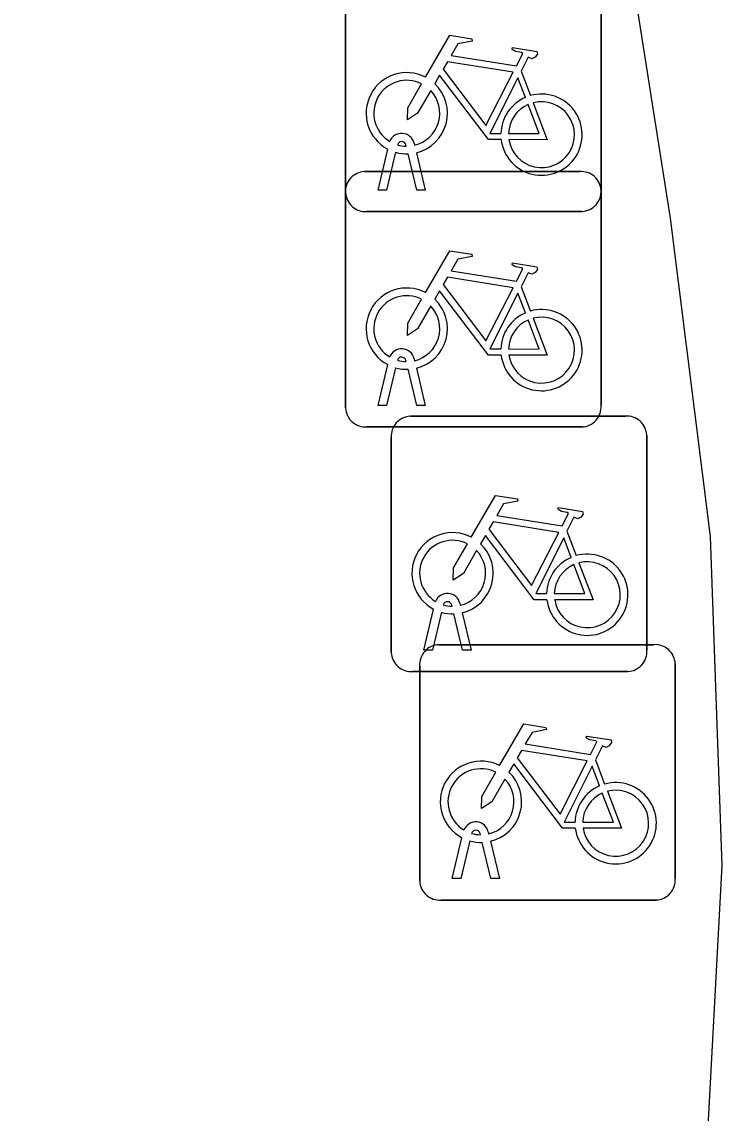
# Model space of a CAD drawing. Extents: x 158038 to 159242, y 380133 to 381214.
# Drawn here: x 158756.951 to 158759.689, y 381062.819 to 381067.088 of the extents above; entities that cross this region are included whole.
import ezdxf

# ---------------------------------------------------------------- set-up
doc = ezdxf.new("R2010")
doc.units = 0
doc.layers.add('IMGEO_Fietsenrek', color=7, linetype='Continuous')
doc.layers.add('IMGEO_Rijbaan_lokaal_open', color=7, linetype='Continuous')

msp = doc.modelspace()

# ---------------------------------------------------------------- linework, layer by layer
at = {"layer": 'IMGEO_Fietsenrek'}
for p, q in [((158759.2155, 381067.2711), (158759.2155, 381066.4302)), ((158759.2155, 381066.4302), (158759.2155, 381067.2711)), ((158758.2165, 381066.4209), (158758.2165, 381067.2618)), ((158758.2165, 381067.2618), (158758.2165, 381066.4209)), ((158758.9032, 381066.8952), (158758.9395, 381066.8)), ((158758.3435, 381066.4303), (158758.3818, 381066.5903)), ((158758.4539, 381066.6019), (158758.4529, 381066.6062)), ((158758.4846, 381066.6134), (158758.4864, 381066.6055)), ((158758.4122, 381066.5781), (158758.3769, 381066.4303)), ((158758.495, 381066.4303), (158758.4611, 381066.572)), ((158758.4934, 381066.5763), (158758.5284, 381066.4303)), ((158758.2909, 381066.5025), (158759.1318, 381066.5025)), ((158759.1318, 381066.5025), (158758.2909, 381066.5025)), ((158758.2165, 381065.5779), (158758.2165, 381066.4188)), ((158758.2165, 381066.4188), (158758.2165, 381065.5779)), ((158758.3769, 381066.4303), (158758.3435, 381066.4303)), ((158758.5284, 381066.4303), (158758.495, 381066.4303)), ((158759.2155, 381066.4281), (158759.2155, 381065.5872)), ((158759.2155, 381065.5872), (158759.2155, 381066.4281)), ((158759.1411, 381066.3465), (158758.3002, 381066.3465)), ((158758.3002, 381066.3465), (158759.1411, 381066.3465)), ((158758.9032, 381066.0522), (158758.9395, 381065.957)), ((158758.3435, 381065.5873), (158758.3818, 381065.7473)), ((158758.4122, 381065.7351), (158758.3769, 381065.5873)), ((158758.4539, 381065.7589), (158758.4529, 381065.7632)), ((158758.4846, 381065.7704), (158758.4864, 381065.7625)), ((158758.4934, 381065.7333), (158758.5284, 381065.5873)), ((158758.495, 381065.5873), (158758.4611, 381065.729)), ((158758.3769, 381065.5873), (158758.3435, 381065.5873)), ((158758.5284, 381065.5873), (158758.495, 381065.5873)), ((158758.4699, 381065.5455), (158759.3108, 381065.5455)), ((158759.3108, 381065.5455), (158758.4699, 381065.5455)), ((158759.1411, 381065.5035), (158758.3002, 381065.5035)), ((158758.3002, 381065.5035), (158759.1411, 381065.5035)), ((158758.3955, 381064.6209), (158758.3955, 381065.4618)), ((158758.3955, 381065.4618), (158758.3955, 381064.6209)), ((158759.3945, 381065.4711), (158759.3945, 381064.6302)), ((158759.3945, 381064.6302), (158759.3945, 381065.4711)), ((158759.0822, 381065.0952), (158759.1185, 381065)), ((158758.5225, 381064.6303), (158758.5608, 381064.7903)), ((158758.6329, 381064.8019), (158758.6319, 381064.8062)), ((158758.6636, 381064.8134), (158758.6654, 381064.8055)), ((158758.5912, 381064.7781), (158758.5559, 381064.6303)), ((158758.674, 381064.6303), (158758.6401, 381064.772)), ((158758.6724, 381064.7763), (158758.7074, 381064.6303)), ((158758.5559, 381064.6303), (158758.5225, 381064.6303)), ((158758.5809, 381064.6515), (158759.4218, 381064.6515)), ((158759.4218, 381064.6515), (158758.5809, 381064.6515)), ((158758.7074, 381064.6303), (158758.674, 381064.6303)), ((158759.5055, 381064.5771), (158759.5055, 381063.7362)), ((158759.5055, 381063.7362), (158759.5055, 381064.5771)), ((158759.3201, 381064.5465), (158758.4792, 381064.5465)), ((158758.4792, 381064.5465), (158759.3201, 381064.5465)), ((158758.5065, 381063.7269), (158758.5065, 381064.5678)), ((158758.5065, 381064.5678), (158758.5065, 381063.7269)), ((158759.1932, 381064.2012), (158759.2295, 381064.106)), ((158758.6335, 381063.7363), (158758.6718, 381063.8963)), ((158758.7439, 381063.9079), (158758.7429, 381063.9122)), ((158758.7746, 381063.9194), (158758.7764, 381063.9115)), ((158758.7022, 381063.8841), (158758.6669, 381063.7363)), ((158758.785, 381063.7363), (158758.7511, 381063.878)), ((158758.7834, 381063.8823), (158758.8184, 381063.7363)), ((158758.6669, 381063.7363), (158758.6335, 381063.7363)), ((158758.8184, 381063.7363), (158758.785, 381063.7363)), ((158759.4311, 381063.6525), (158758.5902, 381063.6525)), ((158758.5902, 381063.6525), (158759.4311, 381063.6525))]:
    msp.add_line(p, q, dxfattribs=at)
for points in [[(158758.5291, 381066.8722), (158758.6238, 381067.0357), (158758.71, 381067.0219), (158758.7117, 381067.0132), (158758.6556, 381067.0023), (158758.6294, 381066.957), (158758.8846, 381066.9162)], [(158758.8846, 381066.9162), (158758.9096, 381066.965), (158758.9045, 381066.969), (158758.8813, 381066.9727), (158758.8686, 381066.9802), (158758.8676, 381066.9833), (158758.8698, 381066.9879), (158758.9646, 381066.9728), (158758.9669, 381066.9625), (158758.9575, 381066.9501), (158758.9451, 381066.9437), (158758.9306, 381066.9499), (158758.9032, 381066.8952)], [(158758.8717, 381066.891), (158758.6149, 381066.932), (158758.5982, 381066.9032), (158758.7652, 381066.6829), (158758.8717, 381066.891)], [(158758.5498, 381066.8197), (158758.4982, 381066.7305), (158758.4583, 381066.7045), (158758.4595, 381066.752), (158758.514, 381066.8462)], [(158758.8248, 381066.6275), (158758.7751, 381066.6276), (158758.5844, 381066.8793), (158758.5654, 381066.8465)], [(158758.9197, 381066.793), (158758.8904, 381066.8698), (158758.781, 381066.6517), (158758.8237, 381066.6516)], [(158758.8537, 381066.6515), (158758.9736, 381066.6513), (158758.9304, 381066.7649)], [(158758.9502, 381066.7718), (158759.0052, 381066.6272), (158758.8551, 381066.6275)], [(158758.5291, 381066.0292), (158758.6238, 381066.1927), (158758.71, 381066.1789), (158758.7117, 381066.1702), (158758.6556, 381066.1593), (158758.6294, 381066.114), (158758.8846, 381066.0732)], [(158758.8846, 381066.0732), (158758.9096, 381066.122), (158758.9045, 381066.126), (158758.8813, 381066.1297), (158758.8686, 381066.1372), (158758.8676, 381066.1403), (158758.8698, 381066.1449), (158758.9646, 381066.1298), (158758.9669, 381066.1195), (158758.9575, 381066.1071), (158758.9451, 381066.1007), (158758.9306, 381066.1069), (158758.9032, 381066.0522)], [(158758.8717, 381066.048), (158758.6149, 381066.089), (158758.5982, 381066.0602), (158758.7652, 381065.8399), (158758.8717, 381066.048)], [(158758.8248, 381065.7845), (158758.7751, 381065.7846), (158758.5844, 381066.0363), (158758.5654, 381066.0035)], [(158758.5498, 381065.9767), (158758.4982, 381065.8875), (158758.4583, 381065.8615), (158758.4595, 381065.909), (158758.514, 381066.0032)], [(158758.9197, 381065.95), (158758.8904, 381066.0268), (158758.781, 381065.8087), (158758.8237, 381065.8086)], [(158758.8537, 381065.8085), (158758.9736, 381065.8083), (158758.9304, 381065.9219)], [(158758.9502, 381065.9288), (158759.0052, 381065.7842), (158758.8551, 381065.7845)], [(158758.7081, 381065.0722), (158758.8028, 381065.2357), (158758.889, 381065.2219), (158758.8907, 381065.2132), (158758.8346, 381065.2023), (158758.8084, 381065.157), (158759.0636, 381065.1162)], [(158759.0636, 381065.1162), (158759.0886, 381065.165), (158759.0835, 381065.169), (158759.0603, 381065.1727), (158759.0476, 381065.1802), (158759.0466, 381065.1833), (158759.0488, 381065.1879), (158759.1436, 381065.1728), (158759.1459, 381065.1625), (158759.1365, 381065.1501), (158759.1241, 381065.1437), (158759.1096, 381065.1499), (158759.0822, 381065.0952)], [(158759.0507, 381065.091), (158758.7939, 381065.132), (158758.7772, 381065.1032), (158758.9442, 381064.8829), (158759.0507, 381065.091)], [(158758.7288, 381065.0197), (158758.6772, 381064.9305), (158758.6373, 381064.9045), (158758.6385, 381064.952), (158758.693, 381065.0462)], [(158759.0038, 381064.8275), (158758.9541, 381064.8276), (158758.7634, 381065.0793), (158758.7444, 381065.0465)], [(158759.0987, 381064.993), (158759.0694, 381065.0698), (158758.96, 381064.8517), (158759.0027, 381064.8516)], [(158759.0327, 381064.8515), (158759.1526, 381064.8513), (158759.1094, 381064.9649)], [(158759.1292, 381064.9718), (158759.1842, 381064.8272), (158759.0341, 381064.8275)], [(158758.8191, 381064.1782), (158758.9138, 381064.3417), (158759, 381064.3279), (158759.0017, 381064.3192), (158758.9456, 381064.3083), (158758.9194, 381064.263), (158759.1746, 381064.2222)], [(158759.1746, 381064.2222), (158759.1996, 381064.271), (158759.1945, 381064.275), (158759.1713, 381064.2787), (158759.1586, 381064.2862), (158759.1576, 381064.2893), (158759.1598, 381064.2939), (158759.2546, 381064.2788), (158759.2569, 381064.2685), (158759.2475, 381064.2561), (158759.2351, 381064.2497), (158759.2206, 381064.2559), (158759.1932, 381064.2012)], [(158759.1617, 381064.197), (158758.9049, 381064.238), (158758.8882, 381064.2092), (158759.0552, 381063.9889), (158759.1617, 381064.197)], [(158758.8398, 381064.1257), (158758.7882, 381064.0365), (158758.7483, 381064.0105), (158758.7495, 381064.058), (158758.804, 381064.1522)], [(158759.1148, 381063.9335), (158759.0651, 381063.9336), (158758.8744, 381064.1853), (158758.8554, 381064.1525)], [(158759.2097, 381064.099), (158759.1804, 381064.1758), (158759.071, 381063.9577), (158759.1137, 381063.9576)], [(158759.1437, 381063.9575), (158759.2636, 381063.9573), (158759.2204, 381064.0709)], [(158759.2402, 381064.0778), (158759.2952, 381063.9332), (158759.1451, 381063.9335)]]:
    msp.add_lwpolyline(points, dxfattribs=at)
for centre, radius, start, end in [((158758.4561, 381066.7309), 0.159, 62.6766, 242.1369), ((158758.4561, 381066.7309), 0.129, 63.3192, 238.903), ((158758.4561, 381066.7309), 0.159, 283.5766, 46.6042), ((158758.4561, 381066.7309), 0.129, 283.6043, 43.4302), ((158758.9827, 381066.6469), 0.159, 187.0065, 105.7708), ((158758.9827, 381066.6469), 0.159, 113.3408, 178.3217), ((158758.9827, 381066.6469), 0.129, 113.923, 177.9556), ((158758.9827, 381066.6469), 0.129, 188.6715, 104.5883), ((158758.4359, 381066.6023), 0.0499, 12.8025, 158.6934), ((158758.4359, 381066.6023), 0.0174, 12.8025, 163.4502), ((158758.4561, 381066.7309), 0.129, 253.415, 269.0204), ((158758.4561, 381066.7309), 0.159, 253.9967, 271.7867), ((158758.2942, 381066.4246), 0.0779, 92.4484, 184.2845), ((158758.2942, 381066.4246), 0.0779, 92.4484, 184.2845), ((158759.1376, 381066.4248), 0.0779, 2.4484, 94.2845), ((158759.1376, 381066.4248), 0.0779, 2.4484, 94.2845), ((158758.2944, 381066.4242), 0.0779, 182.4484, 274.2845), ((158758.2944, 381066.4242), 0.0779, 182.4484, 274.2845), ((158759.1378, 381066.4244), 0.0779, 272.4484, 4.2845), ((158759.1378, 381066.4244), 0.0779, 272.4484, 4.2845), ((158758.4561, 381065.8879), 0.159, 62.6766, 242.1369), ((158758.4561, 381065.8879), 0.129, 63.3192, 238.903), ((158758.4561, 381065.8879), 0.159, 283.5766, 46.6042), ((158758.4561, 381065.8879), 0.129, 283.6043, 43.4302), ((158758.9827, 381065.8039), 0.159, 113.3408, 178.3217), ((158758.9827, 381065.8039), 0.159, 187.0065, 105.7708), ((158758.9827, 381065.8039), 0.129, 113.923, 177.9556), ((158758.9827, 381065.8039), 0.129, 188.6715, 104.5883), ((158758.4359, 381065.7593), 0.0499, 12.8025, 158.6934), ((158758.4359, 381065.7593), 0.0174, 12.8025, 163.4502), ((158758.4561, 381065.8879), 0.159, 253.9967, 271.7867), ((158758.4561, 381065.8879), 0.129, 253.415, 269.0204), ((158758.2944, 381065.5812), 0.0779, 182.4484, 274.2845), ((158758.2944, 381065.5812), 0.0779, 182.4484, 274.2845), ((158759.1378, 381065.5814), 0.0779, 272.4484, 4.2845), ((158759.1378, 381065.5814), 0.0779, 272.4484, 4.2845), ((158758.4732, 381065.4676), 0.0779, 92.4484, 184.2845), ((158758.4732, 381065.4676), 0.0779, 92.4484, 184.2845), ((158759.3166, 381065.4678), 0.0779, 2.4484, 94.2845), ((158759.3166, 381065.4678), 0.0779, 2.4484, 94.2845), ((158758.6351, 381064.9309), 0.159, 62.6766, 242.1369), ((158758.6351, 381064.9309), 0.129, 63.3192, 238.903), ((158758.6351, 381064.9309), 0.159, 283.5766, 46.6042), ((158758.6351, 381064.9309), 0.129, 283.6043, 43.4302), ((158759.1617, 381064.8469), 0.159, 187.0065, 105.7708), ((158759.1617, 381064.8469), 0.159, 113.3408, 178.3217), ((158759.1617, 381064.8469), 0.129, 113.923, 177.9556), ((158759.1617, 381064.8469), 0.129, 188.6715, 104.5883), ((158758.6149, 381064.8023), 0.0499, 12.8025, 158.6934), ((158758.6149, 381064.8023), 0.0174, 12.8025, 163.4502), ((158758.6351, 381064.9309), 0.129, 253.415, 269.0204), ((158758.6351, 381064.9309), 0.159, 253.9967, 271.7867), ((158758.4734, 381064.6242), 0.0779, 182.4484, 274.2845), ((158758.4734, 381064.6242), 0.0779, 182.4484, 274.2845), ((158758.5842, 381064.5736), 0.0779, 92.4484, 184.2845), ((158758.5842, 381064.5736), 0.0779, 92.4484, 184.2845), ((158759.3168, 381064.6244), 0.0779, 272.4484, 4.2845), ((158759.3168, 381064.6244), 0.0779, 272.4484, 4.2845), ((158759.4276, 381064.5738), 0.0779, 2.4484, 94.2845), ((158759.4276, 381064.5738), 0.0779, 2.4484, 94.2845), ((158758.7461, 381064.0369), 0.159, 62.6766, 242.1369), ((158758.7461, 381064.0369), 0.129, 63.3192, 238.903), ((158758.7461, 381064.0369), 0.159, 283.5766, 46.6042), ((158758.7461, 381064.0369), 0.129, 283.6043, 43.4302), ((158759.2727, 381063.9529), 0.159, 187.0065, 105.7708), ((158759.2727, 381063.9529), 0.159, 113.3408, 178.3217), ((158759.2727, 381063.9529), 0.129, 113.923, 177.9556), ((158759.2727, 381063.9529), 0.129, 188.6715, 104.5883), ((158758.7259, 381063.9083), 0.0499, 12.8025, 158.6934), ((158758.7259, 381063.9083), 0.0174, 12.8025, 163.4502), ((158758.7461, 381064.0369), 0.129, 253.415, 269.0204), ((158758.7461, 381064.0369), 0.159, 253.9967, 271.7867), ((158758.5844, 381063.7302), 0.0779, 182.4484, 274.2845), ((158758.5844, 381063.7302), 0.0779, 182.4484, 274.2845), ((158759.4278, 381063.7304), 0.0779, 272.4484, 4.2845), ((158759.4278, 381063.7304), 0.0779, 272.4484, 4.2845)]:
    msp.add_arc(centre, radius, start, end, dxfattribs=at)
at = {"layer": 'IMGEO_Rijbaan_lokaal_open'}
msp.add_lwpolyline([(158758.363, 381058.207), (158758.825, 381059.226), (158759.194, 381060.283), (158759.437, 381061.223), (158759.62, 381062.499), (158759.689, 381063.787), (158759.643, 381065.075), (158759.487, 381066.32), (158759.172, 381068.325), (158756.951, 381082.748)], dxfattribs=at)

doc.saveas('drawing.dxf')
